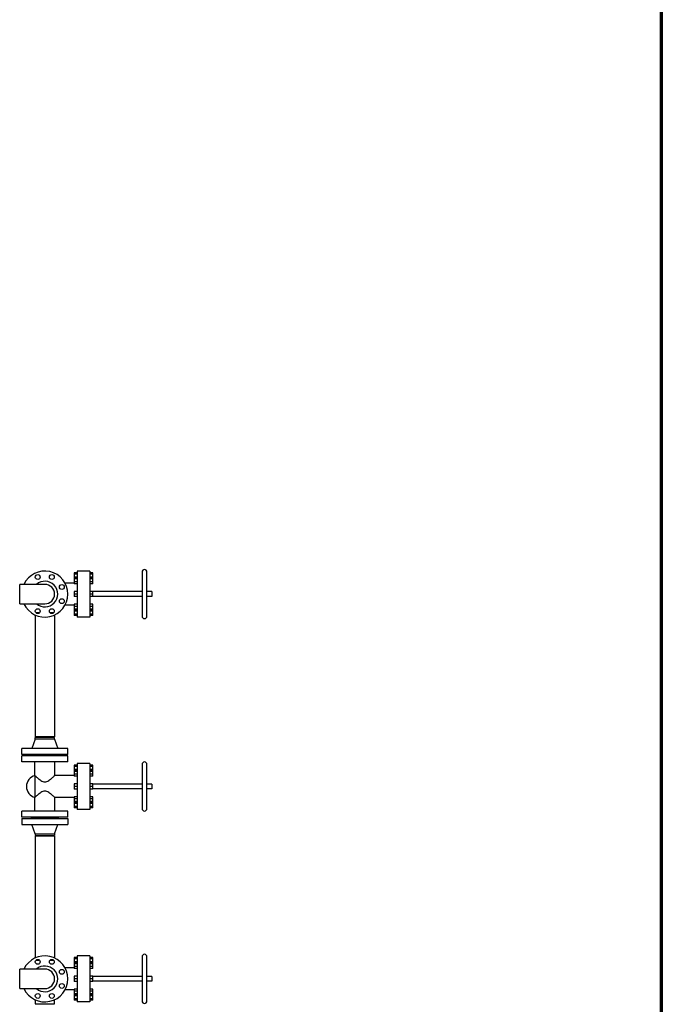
# Model space of a CAD drawing. Header units: inches. Extents: x 36 to 1719, y -84 to 1122.
# Tile 454 of 558: x 1577 to 1692, y 405 to 582. Entities that reach past the tile are written whole.
import ezdxf

# ---------------------------------------------------------------- set-up
doc = ezdxf.new("R2010")
doc.units = ezdxf.units.IN
doc.header["$LTSCALE"] = 48
doc.header["$MEASUREMENT"] = 0
doc.layers.add('Border (ANSI)', color=7, linetype='Continuous', lineweight=70)
doc.layers.add('Visible (ANSI)', color=7, linetype='Continuous', lineweight=30)

# ---------------------------------------------------------------- blocks, each defined once
blk = doc.blocks.new('Borders SUPERIOR BORDER')
at = {"layer": 'Border (ANSI)'}
blk.add_line((35.25, 23.375), (35.25, 0.625), dxfattribs=at)

msp = doc.modelspace()

# ---------------------------------------------------------------- linework, layer by layer
at = {"layer": 'Visible (ANSI)'}
for p, q in [((1587.27312, 482.82439), (1586.71312, 482.82439)), ((1586.71312, 482.82439), (1586.71312, 482.56039)), ((1587.27312, 482.56039), (1586.71312, 482.56039)), ((1586.71312, 482.56039), (1586.71312, 482.03239)), ((1589.51312, 483.11139), (1587.27312, 483.11139)), ((1587.27312, 483.11139), (1587.27312, 474.86139)), ((1589.51312, 483.11139), (1589.51312, 474.86139)), ((1590.07312, 482.82439), (1589.51312, 482.82439)), ((1590.07312, 482.56039), (1589.51312, 482.56039)), ((1590.07312, 482.56039), (1590.07312, 482.82439)), ((1590.07312, 482.03239), (1590.07312, 482.56039)), ((1598.89812, 482.94639), (1598.89812, 475.02639)), ((1599.77812, 475.02639), (1599.77812, 482.94639)), ((1576.96812, 477.23639), (1576.96812, 480.73639)), ((1581.46812, 480.73639), (1576.96812, 480.73639)), ((1586.71312, 480.94439), (1585.0988, 480.94439)), ((1587.27312, 482.03239), (1586.71312, 482.03239)), ((1586.71312, 482.03239), (1586.71312, 481.83692)), ((1587.27312, 481.83692), (1586.71312, 481.83692)), ((1586.71312, 481.83692), (1586.71312, 481.70027)), ((1587.27312, 481.70027), (1586.71312, 481.70027)), ((1586.71312, 481.70027), (1586.71312, 481.19026)), ((1587.27312, 481.19026), (1586.71312, 481.19026)), ((1586.71312, 481.19026), (1586.71312, 480.81691)), ((1587.27312, 480.81691), (1586.71312, 480.81691)), ((1590.07312, 482.03239), (1589.51312, 482.03239)), ((1590.07312, 481.83692), (1589.51312, 481.83692)), ((1590.07312, 481.70027), (1589.51312, 481.70027)), ((1590.07312, 481.19026), (1589.51312, 481.19026)), ((1590.07312, 480.81691), (1589.51312, 480.81691)), ((1590.07312, 481.83692), (1590.07312, 482.03239)), ((1590.07312, 481.70027), (1590.07312, 481.83692)), ((1590.07312, 481.19026), (1590.07312, 481.70027)), ((1590.07312, 480.81691), (1590.07312, 481.19026)), ((1587.27312, 479.44365), (1586.71312, 479.44365)), ((1586.71312, 479.44365), (1586.71312, 478.98639)), ((1587.27312, 478.98639), (1586.71312, 478.98639)), ((1586.71312, 478.98639), (1586.71312, 478.52913)), ((1587.27312, 478.52913), (1586.71312, 478.52913)), ((1590.07312, 479.44365), (1589.51312, 479.44365)), ((1590.07312, 478.98639), (1589.51312, 478.98639)), ((1590.07312, 478.52913), (1589.51312, 478.52913)), ((1590.07312, 478.98639), (1590.07312, 479.44365)), ((1598.89812, 479.42639), (1590.07312, 479.42639)), ((1590.07312, 478.52913), (1590.07312, 478.98639)), ((1598.89812, 478.54639), (1590.07312, 478.54639)), ((1600.65812, 479.42639), (1599.77812, 479.42639)), ((1600.65812, 478.54639), (1599.77812, 478.54639)), ((1600.65812, 479.42639), (1600.65812, 478.54639)), ((1576.96812, 477.23639), (1581.46812, 477.23639)), ((1586.71312, 477.02839), (1585.0988, 477.02839)), ((1587.27312, 477.15588), (1586.71312, 477.15588)), ((1586.71312, 477.15588), (1586.71312, 476.78252)), ((1587.27312, 476.78252), (1586.71312, 476.78252)), ((1586.71312, 476.78252), (1586.71312, 476.27252)), ((1590.07312, 477.15588), (1589.51312, 477.15588)), ((1590.07312, 476.78252), (1589.51312, 476.78252)), ((1590.07312, 476.78252), (1590.07312, 477.15588)), ((1590.07312, 476.27252), (1590.07312, 476.78252)), ((1579.71812, 475.251), (1579.71812, 453.41639)), ((1580.49766, 475.60639), (1579.90521, 475.60639)), ((1583.03103, 475.60639), (1582.43858, 475.60639)), ((1583.21812, 475.251), (1583.21812, 453.41639)), ((1587.27312, 476.27252), (1586.71312, 476.27252)), ((1586.71312, 476.27252), (1586.71312, 476.13586)), ((1587.27312, 476.13586), (1586.71312, 476.13586)), ((1586.71312, 476.13586), (1586.71312, 475.94039)), ((1587.27312, 475.94039), (1586.71312, 475.94039)), ((1586.71312, 475.94039), (1586.71312, 475.41239)), ((1587.27312, 475.41239), (1586.71312, 475.41239)), ((1586.71312, 475.41239), (1586.71312, 475.14839)), ((1587.27312, 475.14839), (1586.71312, 475.14839)), ((1590.07312, 476.27252), (1589.51312, 476.27252)), ((1590.07312, 476.13586), (1589.51312, 476.13586)), ((1590.07312, 475.94039), (1589.51312, 475.94039)), ((1590.07312, 475.41239), (1589.51312, 475.41239)), ((1590.07312, 475.14839), (1589.51312, 475.14839)), ((1590.07312, 476.13586), (1590.07312, 476.27252)), ((1590.07312, 475.94039), (1590.07312, 476.13586)), ((1590.07312, 475.41239), (1590.07312, 475.94039)), ((1590.07312, 475.14839), (1590.07312, 475.41239)), ((1589.51312, 474.86139), (1587.27312, 474.86139)), ((1579.71812, 452.95139), (1579.15812, 451.29139)), ((1583.21812, 453.41639), (1579.71812, 453.41639)), ((1579.71812, 452.95139), (1579.71812, 453.29139)), ((1583.21812, 453.29139), (1579.71812, 453.29139)), ((1583.21812, 452.95139), (1579.71812, 452.95139)), ((1583.21812, 452.95139), (1583.21812, 453.29139)), ((1583.21812, 452.95139), (1583.77812, 451.29139)), ((1577.34312, 450.23139), (1577.34312, 451.29139)), ((1585.59312, 451.29139), (1577.34312, 451.29139)), ((1585.59312, 450.23139), (1585.59312, 451.29139)), ((1585.59312, 450.23139), (1577.34312, 450.23139)), ((1577.34312, 448.92639), (1577.34312, 449.98639)), ((1585.59312, 449.98639), (1577.34312, 449.98639)), ((1585.59312, 448.92639), (1577.34312, 448.92639)), ((1578.96812, 450.17139), (1578.96812, 450.23139)), ((1583.96812, 450.17139), (1578.96812, 450.17139)), ((1578.96812, 449.98639), (1578.96812, 450.04639)), ((1583.96812, 450.04639), (1578.96812, 450.04639)), ((1579.68812, 446.44439), (1579.68812, 448.92639)), ((1583.24812, 446.44439), (1583.24812, 448.92639)), ((1583.96812, 450.17139), (1583.96812, 450.23139)), ((1583.96812, 449.98639), (1583.96812, 450.04639)), ((1585.59312, 448.92639), (1585.59312, 449.98639)), ((1589.51312, 448.61139), (1587.27312, 448.61139)), ((1587.27312, 448.61139), (1587.27312, 440.36139)), ((1589.51312, 448.61139), (1589.51312, 440.36139)), ((1587.27312, 448.32439), (1586.71312, 448.32439)), ((1586.71312, 448.32439), (1586.71312, 448.06039)), ((1587.27312, 448.06039), (1586.71312, 448.06039)), ((1586.71312, 448.06039), (1586.71312, 447.53239)), ((1587.27312, 447.53239), (1586.71312, 447.53239)), ((1586.71312, 447.53239), (1586.71312, 447.33692)), ((1587.27312, 447.33692), (1586.71312, 447.33692)), ((1586.71312, 447.33692), (1586.71312, 447.20027)), ((1587.27312, 447.20027), (1586.71312, 447.20027)), ((1586.71312, 447.20027), (1586.71312, 446.69026)), ((1590.07312, 448.32439), (1589.51312, 448.32439)), ((1590.07312, 448.06039), (1589.51312, 448.06039)), ((1590.07312, 447.53239), (1589.51312, 447.53239)), ((1590.07312, 447.33692), (1589.51312, 447.33692)), ((1590.07312, 447.20027), (1589.51312, 447.20027)), ((1590.07312, 448.06039), (1590.07312, 448.32439)), ((1590.07312, 447.53239), (1590.07312, 448.06039)), ((1590.07312, 447.33692), (1590.07312, 447.53239)), ((1590.07312, 447.20027), (1590.07312, 447.33692)), ((1590.07312, 446.69026), (1590.07312, 447.20027)), ((1598.89812, 448.44639), (1598.89812, 440.52639)), ((1599.77812, 440.52639), (1599.77812, 448.44639)), ((1579.68812, 446.44439), (1579.68812, 442.52839)), ((1586.71312, 446.44439), (1583.24812, 446.44439)), ((1587.27312, 446.69026), (1586.71312, 446.69026)), ((1586.71312, 446.69026), (1586.71312, 446.31691)), ((1587.27312, 446.31691), (1586.71312, 446.31691)), ((1590.07312, 446.69026), (1589.51312, 446.69026)), ((1590.07312, 446.31691), (1589.51312, 446.31691)), ((1590.07312, 446.31691), (1590.07312, 446.69026)), ((1587.27312, 444.94365), (1586.71312, 444.94365)), ((1586.71312, 444.94365), (1586.71312, 444.48639)), ((1587.27312, 444.48639), (1586.71312, 444.48639)), ((1586.71312, 444.48639), (1586.71312, 444.02913)), ((1587.27312, 444.02913), (1586.71312, 444.02913)), ((1590.07312, 444.94365), (1589.51312, 444.94365)), ((1590.07312, 444.48639), (1589.51312, 444.48639)), ((1590.07312, 444.02913), (1589.51312, 444.02913)), ((1590.07312, 444.48639), (1590.07312, 444.94365)), ((1598.89812, 444.92639), (1590.07312, 444.92639)), ((1590.07312, 444.02913), (1590.07312, 444.48639)), ((1598.89812, 444.04639), (1590.07312, 444.04639)), ((1600.65812, 444.92639), (1599.77812, 444.92639)), ((1600.65812, 444.04639), (1599.77812, 444.04639)), ((1600.65812, 444.92639), (1600.65812, 444.04639)), ((1579.68812, 440.04639), (1579.68812, 442.52839)), ((1586.71312, 442.52839), (1583.24812, 442.52839)), ((1583.24812, 440.04639), (1583.24812, 442.52839)), ((1587.27312, 442.65588), (1586.71312, 442.65588)), ((1586.71312, 442.65588), (1586.71312, 442.28252)), ((1587.27312, 442.28252), (1586.71312, 442.28252)), ((1586.71312, 442.28252), (1586.71312, 441.77252)), ((1587.27312, 441.77252), (1586.71312, 441.77252)), ((1586.71312, 441.77252), (1586.71312, 441.63586)), ((1587.27312, 441.63586), (1586.71312, 441.63586)), ((1586.71312, 441.63586), (1586.71312, 441.44039)), ((1587.27312, 441.44039), (1586.71312, 441.44039)), ((1586.71312, 441.44039), (1586.71312, 440.91239)), ((1590.07312, 442.65588), (1589.51312, 442.65588)), ((1590.07312, 442.28252), (1589.51312, 442.28252)), ((1590.07312, 441.77252), (1589.51312, 441.77252)), ((1590.07312, 441.63586), (1589.51312, 441.63586)), ((1590.07312, 441.44039), (1589.51312, 441.44039)), ((1590.07312, 442.28252), (1590.07312, 442.65588)), ((1590.07312, 441.77252), (1590.07312, 442.28252)), ((1590.07312, 441.63586), (1590.07312, 441.77252)), ((1590.07312, 441.44039), (1590.07312, 441.63586)), ((1590.07312, 440.91239), (1590.07312, 441.44039)), ((1577.34312, 438.98639), (1577.34312, 440.04639)), ((1585.59312, 440.04639), (1577.34312, 440.04639)), ((1585.59312, 438.98639), (1585.59312, 440.04639)), ((1587.27312, 440.91239), (1586.71312, 440.91239)), ((1586.71312, 440.91239), (1586.71312, 440.64839)), ((1587.27312, 440.64839), (1586.71312, 440.64839)), ((1589.51312, 440.36139), (1587.27312, 440.36139)), ((1590.07312, 440.91239), (1589.51312, 440.91239)), ((1590.07312, 440.64839), (1589.51312, 440.64839)), ((1590.07312, 440.64839), (1590.07312, 440.91239)), ((1585.59312, 438.98639), (1577.34312, 438.98639)), ((1577.34312, 438.74139), (1577.34312, 437.68139)), ((1577.34312, 438.74139), (1585.59312, 438.74139)), ((1578.96812, 438.92639), (1578.96812, 438.98639)), ((1583.96812, 438.92639), (1578.96812, 438.92639)), ((1578.96812, 438.80139), (1578.96812, 438.74139)), ((1578.96812, 438.80139), (1583.96812, 438.80139)), ((1583.96812, 438.92639), (1583.96812, 438.98639)), ((1583.96812, 438.80139), (1583.96812, 438.74139)), ((1585.59312, 438.74139), (1585.59312, 437.68139)), ((1577.34312, 437.68139), (1585.59312, 437.68139)), ((1579.71812, 436.02139), (1579.15812, 437.68139)), ((1583.21812, 436.02139), (1583.77812, 437.68139)), ((1579.71812, 436.02139), (1579.71812, 435.68139)), ((1579.71812, 436.02139), (1583.21812, 436.02139)), ((1579.71812, 435.68139), (1583.21812, 435.68139)), ((1579.71812, 435.55639), (1579.71812, 413.72178)), ((1583.21812, 435.55639), (1579.71812, 435.55639)), ((1583.21812, 436.02139), (1583.21812, 435.68139)), ((1583.21812, 435.55639), (1583.21812, 413.72178)), ((1579.90521, 413.36639), (1580.49766, 413.36639)), ((1582.43858, 413.36639), (1583.03103, 413.36639)), ((1587.27312, 413.82439), (1586.71312, 413.82439)), ((1586.71312, 413.82439), (1586.71312, 413.56039)), ((1587.27312, 413.56039), (1586.71312, 413.56039)), ((1586.71312, 413.56039), (1586.71312, 413.03239)), ((1589.51312, 414.11139), (1587.27312, 414.11139)), ((1587.27312, 414.11139), (1587.27312, 405.86139)), ((1589.51312, 414.11139), (1589.51312, 405.86139)), ((1590.07312, 413.82439), (1589.51312, 413.82439)), ((1590.07312, 413.56039), (1589.51312, 413.56039)), ((1590.07312, 413.56039), (1590.07312, 413.82439)), ((1590.07312, 413.03239), (1590.07312, 413.56039)), ((1598.89812, 413.94639), (1598.89812, 406.02639)), ((1599.77812, 406.02639), (1599.77812, 413.94639)), ((1576.96812, 408.23639), (1576.96812, 411.73639)), ((1581.46812, 411.73639), (1576.96812, 411.73639)), ((1586.71312, 411.94439), (1585.0988, 411.94439)), ((1587.27312, 413.03239), (1586.71312, 413.03239)), ((1586.71312, 413.03239), (1586.71312, 412.83692)), ((1587.27312, 412.83692), (1586.71312, 412.83692)), ((1586.71312, 412.83692), (1586.71312, 412.70027)), ((1587.27312, 412.70027), (1586.71312, 412.70027)), ((1586.71312, 412.70027), (1586.71312, 412.19026)), ((1587.27312, 412.19026), (1586.71312, 412.19026)), ((1586.71312, 412.19026), (1586.71312, 411.81691)), ((1587.27312, 411.81691), (1586.71312, 411.81691)), ((1590.07312, 413.03239), (1589.51312, 413.03239)), ((1590.07312, 412.83692), (1589.51312, 412.83692)), ((1590.07312, 412.70027), (1589.51312, 412.70027)), ((1590.07312, 412.19026), (1589.51312, 412.19026)), ((1590.07312, 411.81691), (1589.51312, 411.81691)), ((1590.07312, 412.83692), (1590.07312, 413.03239)), ((1590.07312, 412.70027), (1590.07312, 412.83692)), ((1590.07312, 412.19026), (1590.07312, 412.70027)), ((1590.07312, 411.81691), (1590.07312, 412.19026)), ((1587.27312, 410.44365), (1586.71312, 410.44365)), ((1586.71312, 410.44365), (1586.71312, 409.98639)), ((1587.27312, 409.98639), (1586.71312, 409.98639)), ((1586.71312, 409.98639), (1586.71312, 409.52913)), ((1590.07312, 410.44365), (1589.51312, 410.44365)), ((1590.07312, 409.98639), (1589.51312, 409.98639)), ((1590.07312, 409.98639), (1590.07312, 410.44365)), ((1598.89812, 410.42639), (1590.07312, 410.42639)), ((1590.07312, 409.52913), (1590.07312, 409.98639)), ((1600.65812, 410.42639), (1599.77812, 410.42639)), ((1600.65812, 410.42639), (1600.65812, 409.54639)), ((1576.96812, 408.23639), (1581.46812, 408.23639)), ((1586.71312, 408.02839), (1585.0988, 408.02839)), ((1587.27312, 409.52913), (1586.71312, 409.52913)), ((1587.27312, 408.15588), (1586.71312, 408.15588)), ((1586.71312, 408.15588), (1586.71312, 407.78252)), ((1590.07312, 409.52913), (1589.51312, 409.52913)), ((1590.07312, 408.15588), (1589.51312, 408.15588)), ((1598.89812, 409.54639), (1590.07312, 409.54639)), ((1590.07312, 407.78252), (1590.07312, 408.15588)), ((1600.65812, 409.54639), (1599.77812, 409.54639)), ((1579.71812, 406.251), (1579.71812, 405.48639)), ((1583.21812, 405.48639), (1583.21812, 406.251)), ((1587.27312, 407.78252), (1586.71312, 407.78252)), ((1586.71312, 407.78252), (1586.71312, 407.27252)), ((1587.27312, 407.27252), (1586.71312, 407.27252)), ((1586.71312, 407.27252), (1586.71312, 407.13586)), ((1587.27312, 407.13586), (1586.71312, 407.13586)), ((1586.71312, 407.13586), (1586.71312, 406.94039)), ((1587.27312, 406.94039), (1586.71312, 406.94039)), ((1586.71312, 406.94039), (1586.71312, 406.41239)), ((1587.27312, 406.41239), (1586.71312, 406.41239)), ((1586.71312, 406.41239), (1586.71312, 406.14839)), ((1587.27312, 406.14839), (1586.71312, 406.14839)), ((1590.07312, 407.78252), (1589.51312, 407.78252)), ((1590.07312, 407.27252), (1589.51312, 407.27252)), ((1590.07312, 407.13586), (1589.51312, 407.13586)), ((1590.07312, 406.94039), (1589.51312, 406.94039)), ((1590.07312, 406.41239), (1589.51312, 406.41239)), ((1590.07312, 406.14839), (1589.51312, 406.14839)), ((1590.07312, 407.27252), (1590.07312, 407.78252)), ((1590.07312, 407.13586), (1590.07312, 407.27252)), ((1590.07312, 406.94039), (1590.07312, 407.13586)), ((1590.07312, 406.41239), (1590.07312, 406.94039)), ((1590.07312, 406.14839), (1590.07312, 406.41239)), ((1579.71812, 405.48639), (1583.21812, 405.48639)), ((1589.51312, 405.86139), (1587.27312, 405.86139))]:
    msp.add_line(p, q, dxfattribs=at)
for centre in [(1580.20144, 482.04443), (1582.7348, 482.04443), (1584.52616, 480.25307), (1584.52616, 477.71971), (1580.20144, 475.92835), (1582.7348, 475.92835), (1580.20144, 413.04443), (1582.7348, 413.04443), (1584.52616, 411.25307), (1584.52616, 408.71971), (1580.20144, 406.92835), (1582.7348, 406.92835)]:
    msp.add_circle(centre, 0.4375, dxfattribs=at)
for centre, radius, start, end in [((1581.46812, 478.98639), 4.125, 205.1027208, 154.8972792), ((1599.33812, 482.94639), 0.44, 0, 180), ((1581.46812, 478.98639), 2.31, 229.2509456, 130.7490544), ((1581.46812, 478.98639), 1.75, 270, 90), ((1599.33812, 475.02639), 0.44, 180, 0), ((1599.33812, 448.44639), 0.44, 0, 180), ((1580.21604, 444.48639), 2.02792, 105.0894267, 254.9105733), ((1599.33812, 440.52639), 0.44, 180, 0), ((1581.46812, 409.98639), 4.125, 205.1027208, 154.8972792), ((1599.33812, 413.94639), 0.44, 0, 180), ((1581.46812, 409.98639), 2.31, 229.2509456, 130.7490544), ((1581.46812, 409.98639), 1.75, 270, 90), ((1599.33812, 406.02639), 0.44, 180, 0)]:
    msp.add_arc(centre, radius, start, end, dxfattribs=at)
for points, knots in [([(1579.68812, 446.44439), (1579.68812, 446.44439), (1579.70049, 446.43312), (1579.74973, 446.38852), (1579.78658, 446.35522), (1579.88049, 446.27118), (1579.93765, 446.22038), (1580.06558, 446.10858), (1580.13635, 446.0476), (1580.28881, 445.91967), (1580.37683, 445.84753), (1580.5657, 445.70136), (1580.66646, 445.62726), (1580.87727, 445.49041), (1580.98684, 445.42765), (1581.21701, 445.33338), (1581.33766, 445.30209), (1581.59858, 445.30209), (1581.71923, 445.33338), (1581.9494, 445.42765), (1582.05897, 445.49041), (1582.26978, 445.62726), (1582.37054, 445.70136), (1582.55941, 445.84753), (1582.64743, 445.91967), (1582.79989, 446.0476), (1582.87066, 446.10858), (1582.99859, 446.22038), (1583.05575, 446.27118), (1583.14966, 446.35522), (1583.18651, 446.38852), (1583.23575, 446.43312), (1583.24812, 446.44439), (1583.24812, 446.44439)], [7.641352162, 7.641352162, 7.641352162, 7.641352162, 8.557557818, 8.557557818, 9.473763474, 9.473763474, 10.38996913, 10.38996913, 11.306174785, 11.306174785, 12.30030717, 12.30030717, 13.294439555, 13.294439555, 14.28857194, 14.28857194, 15.282704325, 15.282704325, 16.276836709, 16.276836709, 17.270969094, 17.270969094, 18.265101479, 18.265101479, 19.259233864, 19.259233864, 20.17543952, 20.17543952, 21.091645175, 21.091645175, 22.007850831, 22.007850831, 22.924056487, 22.924056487, 22.924056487, 22.924056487]), ([(1583.24812, 442.52839), (1583.24812, 442.52839), (1583.23575, 442.53966), (1583.18651, 442.58426), (1583.14966, 442.61757), (1583.05575, 442.7016), (1582.99859, 442.7524), (1582.87066, 442.8642), (1582.79989, 442.92518), (1582.64743, 443.05311), (1582.55941, 443.12525), (1582.37054, 443.27143), (1582.26978, 443.34552), (1582.05897, 443.48238), (1581.9494, 443.54513), (1581.71923, 443.6394), (1581.59858, 443.67069), (1581.33766, 443.67069), (1581.21701, 443.6394), (1580.98684, 443.54513), (1580.87727, 443.48238), (1580.66646, 443.34552), (1580.5657, 443.27143), (1580.37683, 443.12525), (1580.28881, 443.05311), (1580.13635, 442.92518), (1580.06558, 442.8642), (1579.93765, 442.7524), (1579.88049, 442.7016), (1579.78658, 442.61757), (1579.74973, 442.58426), (1579.70049, 442.53966), (1579.68812, 442.52839), (1579.68812, 442.52839)], [38.206760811, 38.206760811, 38.206760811, 38.206760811, 39.122966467, 39.122966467, 40.039172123, 40.039172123, 40.955377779, 40.955377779, 41.871583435, 41.871583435, 42.865715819, 42.865715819, 43.859848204, 43.859848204, 44.853980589, 44.853980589, 45.848112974, 45.848112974, 46.842245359, 46.842245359, 47.836377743, 47.836377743, 48.830510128, 48.830510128, 49.824642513, 49.824642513, 50.740848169, 50.740848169, 51.657053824, 51.657053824, 52.57325948, 52.57325948, 53.489465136, 53.489465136, 53.489465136, 53.489465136])]:
    msp.add_open_spline(points, degree=3, knots=knots, dxfattribs=at)

# ---------------------------------------------------------------- block references
at = {"xscale": 48, "yscale": 48, "zscale": 48}
msp.add_blockref('Borders SUPERIOR BORDER', (0, 0), dxfattribs=at)

doc.saveas('drawing.dxf')
